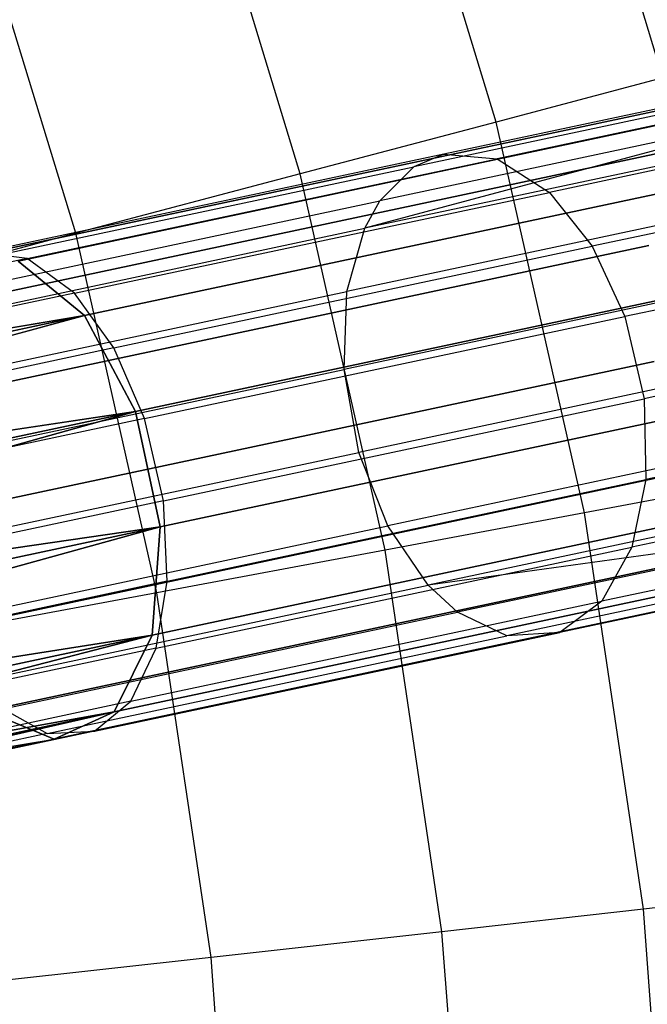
# Model space of a CAD drawing. Extents: x 0.3 to 7.1, y -3.38 to 3.38.
# Tile 305 of 394: x 5.63 to 5.88, y 0.2 to 0.6. Entities that reach past the tile are written whole.
import ezdxf

# ---------------------------------------------------------------- set-up
doc = ezdxf.new("R2010")
doc.units = 0
doc.header["$LTSCALE"] = 2.54
doc.layers.get('0').update_dxf_attribs({"linetype": 'CONTINUOUS'})

# ---------------------------------------------------------------- blocks, each defined once
blk = doc.blocks.new('SINGLES_B_BB_STL')
at = {"color": 0}
for p, q in [((5.89075, 0.58076, 4.06484), (5.84187, 0.74124, 4.06484)), ((5.89075, 0.58076, 4.06484), (5.84187, 0.74124, 4.06484)), ((5.82316, 0.56288, 4.24657), (5.77579, 0.71841, 4.24657)), ((5.82316, 0.56288, 4.24657), (5.77579, 0.71841, 4.24657)), ((5.74364, 0.54183, 4.42306), (5.69803, 0.69155, 4.42306)), ((5.74364, 0.54183, 4.42306), (5.69803, 0.69155, 4.42306)), ((5.65256, 0.51773, 4.59346), (5.60898, 0.66079, 4.59346)), ((5.65256, 0.51773, 4.59346), (5.60898, 0.66079, 4.59346)), ((6.09628, 0.58914, 40.97904), (5.7698, 0.51974, 41.27042)), ((6.09628, 0.58914, 40.97904), (5.7698, 0.51974, 41.27042)), ((5.97499, 0.58659, 41.17936), (5.80193, 0.5498, 41.32149)), ((5.97499, 0.58659, 41.17936), (5.80193, 0.5498, 41.32149)), ((5.99867, 0.58523, 41.20558), (5.82344, 0.54798, 41.34949)), ((5.99867, 0.58523, 41.20558), (5.82344, 0.54798, 41.34949)), ((5.96145, 0.58124, 41.16291), (5.78975, 0.54474, 41.30392)), ((5.96145, 0.58124, 41.16291), (5.78975, 0.54474, 41.30392)), ((5.89075, 0.58076, 4.06484), (5.82316, 0.56288, 4.24657)), ((5.89075, 0.58076, 4.06484), (5.82316, 0.56288, 4.24657)), ((5.95546, 0.57579, 14.73958), (5.6292, 0.50644, 14.48477)), ((5.95546, 0.57579, 14.73958), (5.6292, 0.50644, 14.48477)), ((5.6292, 0.50644, 13.7765), (5.95546, 0.57579, 13.52169)), ((5.6292, 0.50644, 13.7765), (5.95546, 0.57579, 13.52169)), ((5.92351, 0.5749, 14.77521), (5.60247, 0.50666, 14.52447)), ((5.92351, 0.5749, 14.77521), (5.60247, 0.50666, 14.52447)), ((5.60247, 0.50666, 13.7368), (5.92351, 0.5749, 13.48606)), ((5.60247, 0.50666, 13.7368), (5.92351, 0.5749, 13.48606)), ((6.02179, 0.57199, 41.22833), (5.84467, 0.53434, 41.37379)), ((6.02179, 0.57199, 41.22833), (5.84467, 0.53434, 41.37379)), ((5.94592, 0.56704, 41.14212), (5.7698, 0.51974, 41.27042)), ((5.94592, 0.56704, 41.14212), (5.7698, 0.51974, 41.27042)), ((5.94592, 0.56704, 41.14212), (5.77594, 0.53091, 41.28171)), ((5.94592, 0.56704, 41.14212), (5.77594, 0.53091, 41.28171)), ((5.82316, 0.56288, 4.24657), (5.74364, 0.54183, 4.42306)), ((5.82316, 0.56288, 4.24657), (5.74364, 0.54183, 4.42306)), ((6.08653, 0.56295, 40.96447), (5.76257, 0.49409, 41.2536)), ((6.08653, 0.56295, 40.96447), (5.76257, 0.49409, 41.2536)), ((5.85892, 0.40426, 4.24657), (5.82316, 0.56288, 4.24657)), ((5.85892, 0.40426, 4.24657), (5.82316, 0.56288, 4.24657)), ((5.89807, 0.55214, 14.80876), (5.58194, 0.48494, 14.56186)), ((5.89807, 0.55214, 14.80876), (5.58194, 0.48494, 14.56186)), ((5.58194, 0.48494, 13.69941), (5.89807, 0.55214, 13.4525)), ((5.58194, 0.48494, 13.69941), (5.89807, 0.55214, 13.4525)), ((5.98661, 0.55461, 14.71004), (5.65603, 0.48435, 14.45186)), ((5.98661, 0.55461, 14.71004), (5.65603, 0.48435, 14.45186)), ((5.65603, 0.48435, 13.80941), (5.98661, 0.55461, 13.55122)), ((5.65603, 0.48435, 13.80941), (5.98661, 0.55461, 13.55122)), ((5.80193, 0.5498, 41.32149), (5.61372, 0.50979, 41.45138)), ((5.80193, 0.5498, 41.32149), (5.61372, 0.50979, 41.45138)), ((5.63286, 0.50747, 41.48101), (5.82344, 0.54798, 41.34949)), ((5.63286, 0.50747, 41.48101), (5.82344, 0.54798, 41.34949)), ((5.80193, 0.5498, 41.32149), (5.78975, 0.54474, 41.30392)), ((5.80193, 0.5498, 41.32149), (5.78975, 0.54474, 41.30392)), ((5.80193, 0.5498, 41.32149), (5.82344, 0.54798, 41.34949)), ((5.80193, 0.5498, 41.32149), (5.82344, 0.54798, 41.34949)), ((5.82344, 0.54798, 41.34949), (5.84467, 0.53434, 41.37379)), ((5.82344, 0.54798, 41.34949), (5.84467, 0.53434, 41.37379)), ((6.04053, 0.55039, 41.24419), (5.86209, 0.51246, 41.39072)), ((6.04053, 0.55039, 41.24419), (5.86209, 0.51246, 41.39072)), ((5.60302, 0.50505, 41.43278), (5.78975, 0.54474, 41.30392)), ((5.60302, 0.50505, 41.43278), (5.78975, 0.54474, 41.30392)), ((5.77594, 0.53091, 41.28171), (5.78975, 0.54474, 41.30392)), ((5.77594, 0.53091, 41.28171), (5.78975, 0.54474, 41.30392)), ((5.74364, 0.54183, 4.42306), (5.65256, 0.51773, 4.59346)), ((5.74364, 0.54183, 4.42306), (5.65256, 0.51773, 4.59346)), ((5.77806, 0.38915, 4.42306), (5.74364, 0.54183, 4.42306)), ((5.77806, 0.38915, 4.42306), (5.74364, 0.54183, 4.42306)), ((5.65204, 0.4934, 41.50673), (5.84467, 0.53434, 41.37379)), ((5.65204, 0.4934, 41.50673), (5.84467, 0.53434, 41.37379)), ((5.84467, 0.53434, 41.37379), (5.86209, 0.51246, 41.39072)), ((5.84467, 0.53434, 41.37379), (5.86209, 0.51246, 41.39072)), ((5.59108, 0.49162, 41.40928), (5.77594, 0.53091, 41.28171)), ((5.59108, 0.49162, 41.40928), (5.77594, 0.53091, 41.28171)), ((6.08382, 0.53099, 40.95544), (5.76142, 0.46246, 41.24318)), ((6.08382, 0.53099, 40.95544), (5.76142, 0.46246, 41.24318)), ((5.7698, 0.51974, 41.27042), (5.77594, 0.53091, 41.28171)), ((5.7698, 0.51974, 41.27042), (5.77594, 0.53091, 41.28171)), ((5.5859, 0.48065, 41.39734), (5.7698, 0.51974, 41.27042)), ((5.5859, 0.48065, 41.39734), (5.7698, 0.51974, 41.27042)), ((5.76257, 0.49409, 41.2536), (5.7698, 0.51974, 41.27042)), ((5.76257, 0.49409, 41.2536), (5.7698, 0.51974, 41.27042)), ((6.05454, 0.52203, 41.25313), (5.87536, 0.48395, 41.40028)), ((6.05454, 0.52203, 41.25313), (5.87536, 0.48395, 41.40028)), ((5.65256, 0.51773, 4.59346), (5.55036, 0.49068, 4.75698)), ((5.65256, 0.51773, 4.59346), (5.55036, 0.49068, 4.75698)), ((5.68545, 0.37184, 4.59346), (5.65256, 0.51773, 4.59346)), ((5.68545, 0.37184, 4.59346), (5.65256, 0.51773, 4.59346)), ((6.00981, 0.51622, 14.69337), (5.67679, 0.44543, 14.43327)), ((6.00981, 0.51622, 14.69337), (5.67679, 0.44543, 14.43327)), ((5.67679, 0.44543, 13.82799), (6.00981, 0.51622, 13.5679)), ((5.67679, 0.44543, 13.82799), (6.00981, 0.51622, 13.5679)), ((5.88498, 0.51273, 14.83256), (5.57233, 0.44627, 14.58838)), ((5.88498, 0.51273, 14.83256), (5.57233, 0.44627, 14.58838)), ((5.57233, 0.44627, 13.67289), (5.88498, 0.51273, 13.42871)), ((5.57233, 0.44627, 13.67289), (5.88498, 0.51273, 13.42871)), ((5.66804, 0.47121, 41.52464), (5.86209, 0.51246, 41.39072)), ((5.66804, 0.47121, 41.52464), (5.86209, 0.51246, 41.39072)), ((5.86209, 0.51246, 41.39072), (5.87536, 0.48395, 41.40028)), ((5.86209, 0.51246, 41.39072), (5.87536, 0.48395, 41.40028)), ((5.63286, 0.50747, 41.48101), (5.43218, 0.46482, 41.59578)), ((5.63286, 0.50747, 41.48101), (5.43218, 0.46482, 41.59578)), ((5.63286, 0.50747, 41.48101), (5.61372, 0.50979, 41.45138)), ((5.63286, 0.50747, 41.48101), (5.61372, 0.50979, 41.45138)), ((5.65204, 0.4934, 41.50673), (5.63286, 0.50747, 41.48101)), ((5.65204, 0.4934, 41.50673), (5.63286, 0.50747, 41.48101)), ((5.6292, 0.50644, 14.48477), (5.65603, 0.48435, 14.45186)), ((5.6292, 0.50644, 14.48477), (5.65603, 0.48435, 14.45186)), ((5.65603, 0.48435, 13.80941), (5.6292, 0.50644, 13.7765)), ((5.65603, 0.48435, 13.80941), (5.6292, 0.50644, 13.7765)), ((6.08947, 0.49732, 40.954), (5.76732, 0.42884, 41.24152)), ((6.08947, 0.49732, 40.954), (5.76732, 0.42884, 41.24152)), ((5.65204, 0.4934, 41.50673), (5.4492, 0.45028, 41.62273)), ((5.65204, 0.4934, 41.50673), (5.4492, 0.45028, 41.62273)), ((5.58008, 0.4553, 41.37954), (5.76257, 0.49409, 41.2536)), ((5.58008, 0.4553, 41.37954), (5.76257, 0.49409, 41.2536)), ((5.66804, 0.47121, 41.52464), (5.65204, 0.4934, 41.50673)), ((5.66804, 0.47121, 41.52464), (5.65204, 0.4934, 41.50673)), ((5.76142, 0.46246, 41.24318), (5.76257, 0.49409, 41.2536)), ((5.76142, 0.46246, 41.24318), (5.76257, 0.49409, 41.2536)), ((6.06237, 0.48871, 41.25397), (5.88312, 0.45061, 41.40117)), ((6.06237, 0.48871, 41.25397), (5.88312, 0.45061, 41.40117)), ((5.65603, 0.48435, 14.45186), (5.28233, 0.42126, 14.26016)), ((5.65603, 0.48435, 14.45186), (5.28233, 0.42126, 14.26016)), ((5.28233, 0.42126, 14.0011), (5.65603, 0.48435, 13.80941)), ((5.28233, 0.42126, 14.0011), (5.65603, 0.48435, 13.80941)), ((5.65603, 0.48435, 14.45186), (5.29317, 0.40722, 14.24384)), ((5.65603, 0.48435, 14.45186), (5.29317, 0.40722, 14.24384)), ((5.29317, 0.40722, 14.01743), (5.65603, 0.48435, 13.80941)), ((5.29317, 0.40722, 14.01743), (5.65603, 0.48435, 13.80941)), ((5.65603, 0.48435, 14.45186), (5.30301, 0.38903, 14.23145)), ((5.65603, 0.48435, 14.45186), (5.30301, 0.38903, 14.23145)), ((5.30301, 0.38903, 14.02982), (5.65603, 0.48435, 13.80941)), ((5.30301, 0.38903, 14.02982), (5.65603, 0.48435, 13.80941)), ((5.65603, 0.48435, 14.45186), (5.67679, 0.44543, 14.43327)), ((5.65603, 0.48435, 14.45186), (5.67679, 0.44543, 14.43327)), ((5.67679, 0.44543, 13.82799), (5.65603, 0.48435, 13.80941)), ((5.67679, 0.44543, 13.82799), (5.65603, 0.48435, 13.80941)), ((5.6805, 0.44253, 41.53476), (5.87536, 0.48395, 41.40028)), ((5.6805, 0.44253, 41.53476), (5.87536, 0.48395, 41.40028)), ((5.87536, 0.48395, 41.40028), (5.88312, 0.45061, 41.40117)), ((5.87536, 0.48395, 41.40028), (5.88312, 0.45061, 41.40117)), ((5.66804, 0.47121, 41.52464), (5.46369, 0.42778, 41.64151)), ((5.66804, 0.47121, 41.52464), (5.46369, 0.42778, 41.64151)), ((5.6805, 0.44253, 41.53476), (5.66804, 0.47121, 41.52464)), ((5.6805, 0.44253, 41.53476), (5.66804, 0.47121, 41.52464)), ((6.01976, 0.4694, 14.69337), (5.68674, 0.39862, 14.43327)), ((6.01976, 0.4694, 14.69337), (5.68674, 0.39862, 14.43327)), ((5.68674, 0.39862, 13.82799), (6.01976, 0.4694, 13.5679)), ((5.68674, 0.39862, 13.82799), (6.01976, 0.4694, 13.5679)), ((6.10235, 0.46771, 40.96026), (5.77912, 0.399, 41.24875)), ((6.10235, 0.46771, 40.96026), (5.77912, 0.399, 41.24875)), ((5.57584, 0.39951, 14.59795), (5.88723, 0.4657, 14.84115)), ((5.57584, 0.39951, 14.59795), (5.88723, 0.4657, 14.84115)), ((5.88723, 0.4657, 13.42012), (5.57584, 0.39951, 13.66332)), ((5.88723, 0.4657, 13.42012), (5.57584, 0.39951, 13.66332)), ((5.57982, 0.42386, 41.36851), (5.76142, 0.46246, 41.24318)), ((5.57982, 0.42386, 41.36851), (5.76142, 0.46246, 41.24318)), ((5.76732, 0.42884, 41.24152), (5.76142, 0.46246, 41.24318)), ((5.76732, 0.42884, 41.24152), (5.76142, 0.46246, 41.24318)), ((6.06244, 0.45578, 41.24621), (5.88384, 0.41781, 41.39288)), ((6.06244, 0.45578, 41.24621), (5.88384, 0.41781, 41.39288)), ((5.68819, 0.40918, 41.53571), (5.88312, 0.45061, 41.40117)), ((5.68819, 0.40918, 41.53571), (5.88312, 0.45061, 41.40117)), ((5.88312, 0.45061, 41.40117), (5.88384, 0.41781, 41.39288)), ((5.88312, 0.45061, 41.40117), (5.88384, 0.41781, 41.39288)), ((5.67679, 0.44543, 14.43327), (5.30301, 0.38903, 14.23145)), ((5.67679, 0.44543, 14.43327), (5.30301, 0.38903, 14.23145)), ((5.30301, 0.38903, 14.02982), (5.67679, 0.44543, 13.82799)), ((5.30301, 0.38903, 14.02982), (5.67679, 0.44543, 13.82799)), ((5.67679, 0.44543, 14.43327), (5.31126, 0.36774, 14.22372)), ((5.67679, 0.44543, 14.43327), (5.31126, 0.36774, 14.22372)), ((5.31126, 0.36774, 14.03755), (5.67679, 0.44543, 13.82799)), ((5.31126, 0.36774, 14.03755), (5.67679, 0.44543, 13.82799)), ((5.67679, 0.44543, 14.43327), (5.31745, 0.34459, 14.22109)), ((5.67679, 0.44543, 14.43327), (5.31745, 0.34459, 14.22109)), ((5.31745, 0.34459, 14.04018), (5.67679, 0.44543, 13.82799)), ((5.31745, 0.34459, 14.04018), (5.67679, 0.44543, 13.82799)), ((5.67679, 0.44543, 14.43327), (5.68674, 0.39862, 14.43327)), ((5.67679, 0.44543, 14.43327), (5.68674, 0.39862, 14.43327)), ((5.68674, 0.39862, 13.82799), (5.67679, 0.44543, 13.82799)), ((5.68674, 0.39862, 13.82799), (5.67679, 0.44543, 13.82799)), ((6.12104, 0.44416, 40.97328), (5.79556, 0.37497, 41.26377)), ((6.12104, 0.44416, 40.97328), (5.79556, 0.37497, 41.26377)), ((5.6805, 0.44253, 41.53476), (5.47531, 0.39891, 41.65211)), ((5.6805, 0.44253, 41.53476), (5.47531, 0.39891, 41.65211)), ((5.68819, 0.40918, 41.53571), (5.6805, 0.44253, 41.53476)), ((5.68819, 0.40918, 41.53571), (5.6805, 0.44253, 41.53476)), ((5.58586, 0.39027, 41.36676), (5.76732, 0.42884, 41.24152)), ((5.58586, 0.39027, 41.36676), (5.76732, 0.42884, 41.24152)), ((5.77912, 0.399, 41.24875), (5.76732, 0.42884, 41.24152)), ((5.77912, 0.399, 41.24875), (5.76732, 0.42884, 41.24152)), ((6.05549, 0.42808, 41.23182), (5.87808, 0.39037, 41.37751)), ((6.05549, 0.42808, 41.23182), (5.87808, 0.39037, 41.37751)), ((6.01418, 0.42489, 14.71004), (5.6836, 0.35462, 14.45186)), ((6.01418, 0.42489, 14.71004), (5.6836, 0.35462, 14.45186)), ((5.6836, 0.35462, 13.80941), (6.01418, 0.42489, 13.55122)), ((5.6836, 0.35462, 13.80941), (6.01418, 0.42489, 13.55122)), ((5.90431, 0.42182, 14.83256), (5.59166, 0.35536, 14.58838)), ((5.90431, 0.42182, 14.83256), (5.59166, 0.35536, 14.58838)), ((5.59166, 0.35536, 13.67289), (5.90431, 0.42182, 13.42871)), ((5.59166, 0.35536, 13.67289), (5.90431, 0.42182, 13.42871)), ((5.6896, 0.37653, 41.52693), (5.88384, 0.41781, 41.39288)), ((5.6896, 0.37653, 41.52693), (5.88384, 0.41781, 41.39288)), ((5.92765, 0.41711, 4.06484), (5.85892, 0.40426, 4.24657)), ((5.92765, 0.41711, 4.06484), (5.85892, 0.40426, 4.24657)), ((5.88384, 0.41781, 41.39288), (5.87808, 0.39037, 41.37751)), ((5.88384, 0.41781, 41.39288), (5.87808, 0.39037, 41.37751)), ((5.68819, 0.40918, 41.53571), (5.48291, 0.36555, 41.6531)), ((5.68819, 0.40918, 41.53571), (5.48291, 0.36555, 41.6531)), ((5.6896, 0.37653, 41.52693), (5.68819, 0.40918, 41.53571)), ((5.6896, 0.37653, 41.52693), (5.68819, 0.40918, 41.53571)), ((5.85892, 0.40426, 4.24657), (5.77806, 0.38915, 4.42306)), ((5.85892, 0.40426, 4.24657), (5.77806, 0.38915, 4.42306)), ((5.88288, 0.24345, 4.24657), (5.85892, 0.40426, 4.24657)), ((5.88288, 0.24345, 4.24657), (5.85892, 0.40426, 4.24657)), ((6.04169, 0.40577, 41.21104), (5.866, 0.36842, 41.35532)), ((6.04169, 0.40577, 41.21104), (5.866, 0.36842, 41.35532)), ((5.97703, 0.40005, 41.13721), (5.79556, 0.37497, 41.26377)), ((5.97703, 0.40005, 41.13721), (5.79556, 0.37497, 41.26377)), ((5.97703, 0.40005, 41.13721), (5.80746, 0.36401, 41.27646)), ((5.97703, 0.40005, 41.13721), (5.80746, 0.36401, 41.27646)), ((5.68674, 0.39862, 14.43327), (5.31745, 0.34459, 14.22109)), ((5.68674, 0.39862, 14.43327), (5.31745, 0.34459, 14.22109)), ((5.31745, 0.34459, 14.04018), (5.68674, 0.39862, 13.82799)), ((5.31745, 0.34459, 14.04018), (5.68674, 0.39862, 13.82799)), ((5.68674, 0.39862, 14.43327), (5.32121, 0.32092, 14.22372)), ((5.68674, 0.39862, 14.43327), (5.32121, 0.32092, 14.22372)), ((5.32121, 0.32092, 14.03755), (5.68674, 0.39862, 13.82799)), ((5.32121, 0.32092, 14.03755), (5.68674, 0.39862, 13.82799)), ((5.68674, 0.39862, 14.43327), (5.32233, 0.29811, 14.23145)), ((5.68674, 0.39862, 14.43327), (5.32233, 0.29811, 14.23145)), ((5.32233, 0.29811, 14.02982), (5.68674, 0.39862, 13.82799)), ((5.32233, 0.29811, 14.02982), (5.68674, 0.39862, 13.82799)), ((5.59704, 0.3603, 41.3744), (5.77912, 0.399, 41.24875)), ((5.59704, 0.3603, 41.3744), (5.77912, 0.399, 41.24875)), ((5.68674, 0.39862, 14.43327), (5.6836, 0.35462, 14.45186)), ((5.68674, 0.39862, 14.43327), (5.6836, 0.35462, 14.45186)), ((5.6836, 0.35462, 13.80941), (5.68674, 0.39862, 13.82799)), ((5.6836, 0.35462, 13.80941), (5.68674, 0.39862, 13.82799)), ((5.79556, 0.37497, 41.26377), (5.77912, 0.399, 41.24875)), ((5.79556, 0.37497, 41.26377), (5.77912, 0.399, 41.24875)), ((5.99434, 0.39287, 14.73958), (5.66808, 0.32353, 14.48477)), ((5.99434, 0.39287, 14.73958), (5.66808, 0.32353, 14.48477)), ((5.66808, 0.32353, 13.7765), (5.99434, 0.39287, 13.52169)), ((5.66808, 0.32353, 13.7765), (5.99434, 0.39287, 13.52169)), ((6.0226, 0.3927, 41.18653), (5.84895, 0.35579, 41.32915)), ((6.0226, 0.3927, 41.18653), (5.84895, 0.35579, 41.32915)), ((5.9323, 0.39114, 14.80876), (5.61616, 0.32394, 14.56186)), ((5.9323, 0.39114, 14.80876), (5.61616, 0.32394, 14.56186)), ((5.61616, 0.32394, 13.69941), (5.9323, 0.39114, 13.4525)), ((5.61616, 0.32394, 13.69941), (5.9323, 0.39114, 13.4525)), ((5.68514, 0.34936, 41.51067), (5.87808, 0.39037, 41.37751)), ((5.68514, 0.34936, 41.51067), (5.87808, 0.39037, 41.37751)), ((5.77806, 0.38915, 4.42306), (5.68545, 0.37184, 4.59346)), ((5.77806, 0.38915, 4.42306), (5.68545, 0.37184, 4.59346)), ((5.80112, 0.23434, 4.42306), (5.77806, 0.38915, 4.42306)), ((5.80112, 0.23434, 4.42306), (5.77806, 0.38915, 4.42306)), ((5.99885, 0.39082, 41.15946), (5.82743, 0.35438, 41.30023)), ((5.99885, 0.39082, 41.15946), (5.82743, 0.35438, 41.30023)), ((5.87808, 0.39037, 41.37751), (5.866, 0.36842, 41.35532)), ((5.87808, 0.39037, 41.37751), (5.866, 0.36842, 41.35532)), ((5.96479, 0.38069, 14.77521), (5.64375, 0.31245, 14.52447)), ((5.96479, 0.38069, 14.77521), (5.64375, 0.31245, 14.52447)), ((5.64375, 0.31245, 13.7368), (5.96479, 0.38069, 13.48606)), ((5.64375, 0.31245, 13.7368), (5.96479, 0.38069, 13.48606)), ((5.6896, 0.37653, 41.52693), (5.48507, 0.33305, 41.6439)), ((5.6896, 0.37653, 41.52693), (5.48507, 0.33305, 41.6439)), ((5.68514, 0.34936, 41.51067), (5.6896, 0.37653, 41.52693)), ((5.68514, 0.34936, 41.51067), (5.6896, 0.37653, 41.52693)), ((5.68545, 0.37184, 4.59346), (5.58153, 0.35241, 4.75698)), ((5.68545, 0.37184, 4.59346), (5.58153, 0.35241, 4.75698)), ((5.61221, 0.336, 41.3903), (5.79556, 0.37497, 41.26377)), ((5.61221, 0.336, 41.3903), (5.79556, 0.37497, 41.26377)), ((5.70748, 0.22392, 4.59346), (5.68545, 0.37184, 4.59346)), ((5.70748, 0.22392, 4.59346), (5.68545, 0.37184, 4.59346)), ((5.80746, 0.36401, 41.27646), (5.79556, 0.37497, 41.26377)), ((5.80746, 0.36401, 41.27646), (5.79556, 0.37497, 41.26377)), ((5.67493, 0.32781, 41.48718), (5.866, 0.36842, 41.35532)), ((5.67493, 0.32781, 41.48718), (5.866, 0.36842, 41.35532)), ((5.866, 0.36842, 41.35532), (5.84895, 0.35579, 41.32915)), ((5.866, 0.36842, 41.35532), (5.84895, 0.35579, 41.32915)), ((5.62304, 0.32481, 41.40373), (5.80746, 0.36401, 41.27646)), ((5.62304, 0.32481, 41.40373), (5.80746, 0.36401, 41.27646)), ((5.82743, 0.35438, 41.30023), (5.80746, 0.36401, 41.27646)), ((5.82743, 0.35438, 41.30023), (5.80746, 0.36401, 41.27646)), ((5.66009, 0.31565, 41.45948), (5.84895, 0.35579, 41.32915)), ((5.66009, 0.31565, 41.45948), (5.84895, 0.35579, 41.32915)), ((5.84895, 0.35579, 41.32915), (5.82743, 0.35438, 41.30023)), ((5.84895, 0.35579, 41.32915), (5.82743, 0.35438, 41.30023)), ((5.6836, 0.35462, 14.45186), (5.31655, 0.26026, 14.26016)), ((5.6836, 0.35462, 14.45186), (5.31655, 0.26026, 14.26016)), ((5.31655, 0.26026, 14.0011), (5.6836, 0.35462, 13.80941)), ((5.31655, 0.26026, 14.0011), (5.6836, 0.35462, 13.80941)), ((5.6836, 0.35462, 14.45186), (5.32075, 0.27749, 14.24384)), ((5.6836, 0.35462, 14.45186), (5.32075, 0.27749, 14.24384)), ((5.32075, 0.27749, 14.01743), (5.6836, 0.35462, 13.80941)), ((5.32075, 0.27749, 14.01743), (5.6836, 0.35462, 13.80941)), ((5.6836, 0.35462, 14.45186), (5.32233, 0.29811, 14.23145)), ((5.6836, 0.35462, 14.45186), (5.32233, 0.29811, 14.23145)), ((5.32233, 0.29811, 14.02982), (5.6836, 0.35462, 13.80941)), ((5.32233, 0.29811, 14.02982), (5.6836, 0.35462, 13.80941)), ((5.64101, 0.31476, 41.42888), (5.82743, 0.35438, 41.30023)), ((5.64101, 0.31476, 41.42888), (5.82743, 0.35438, 41.30023)), ((5.6836, 0.35462, 14.45186), (5.66808, 0.32353, 14.48477)), ((5.6836, 0.35462, 14.45186), (5.66808, 0.32353, 14.48477)), ((5.66808, 0.32353, 13.7765), (5.6836, 0.35462, 13.80941)), ((5.66808, 0.32353, 13.7765), (5.6836, 0.35462, 13.80941)), ((5.68514, 0.34936, 41.51067), (5.48197, 0.30617, 41.62686)), ((5.68514, 0.34936, 41.51067), (5.48197, 0.30617, 41.62686)), ((5.67493, 0.32781, 41.48718), (5.68514, 0.34936, 41.51067)), ((5.67493, 0.32781, 41.48718), (5.68514, 0.34936, 41.51067)), ((5.67493, 0.32781, 41.48718), (5.47373, 0.28504, 41.60224)), ((5.67493, 0.32781, 41.48718), (5.47373, 0.28504, 41.60224)), ((5.66009, 0.31565, 41.45948), (5.67493, 0.32781, 41.48718)), ((5.66009, 0.31565, 41.45948), (5.67493, 0.32781, 41.48718)), ((5.64375, 0.31245, 14.52447), (5.61616, 0.32394, 14.56186)), ((5.64375, 0.31245, 14.52447), (5.61616, 0.32394, 14.56186)), ((5.61616, 0.32394, 13.69941), (5.64375, 0.31245, 13.7368)), ((5.61616, 0.32394, 13.69941), (5.64375, 0.31245, 13.7368)), ((5.62304, 0.32481, 41.40373), (5.64101, 0.31476, 41.42888)), ((5.62304, 0.32481, 41.40373), (5.64101, 0.31476, 41.42888)), ((5.66808, 0.32353, 14.48477), (5.30141, 0.23969, 14.30065)), ((5.66808, 0.32353, 14.48477), (5.30141, 0.23969, 14.30065)), ((5.30141, 0.23969, 13.96062), (5.66808, 0.32353, 13.7765)), ((5.30141, 0.23969, 13.96062), (5.66808, 0.32353, 13.7765)), ((5.66808, 0.32353, 14.48477), (5.30998, 0.24741, 14.27947)), ((5.66808, 0.32353, 14.48477), (5.30998, 0.24741, 14.27947)), ((5.30998, 0.24741, 13.9818), (5.66808, 0.32353, 13.7765)), ((5.30998, 0.24741, 13.9818), (5.66808, 0.32353, 13.7765)), ((5.66808, 0.32353, 14.48477), (5.31655, 0.26026, 14.26016)), ((5.66808, 0.32353, 14.48477), (5.31655, 0.26026, 14.26016)), ((5.31655, 0.26026, 14.0011), (5.66808, 0.32353, 13.7765)), ((5.31655, 0.26026, 14.0011), (5.66808, 0.32353, 13.7765)), ((5.66808, 0.32353, 14.48477), (5.64375, 0.31245, 14.52447)), ((5.66808, 0.32353, 14.48477), (5.64375, 0.31245, 14.52447)), ((5.64375, 0.31245, 13.7368), (5.66808, 0.32353, 13.7765)), ((5.64375, 0.31245, 13.7368), (5.66808, 0.32353, 13.7765)), ((5.66009, 0.31565, 41.45948), (5.46121, 0.27337, 41.57321)), ((5.66009, 0.31565, 41.45948), (5.46121, 0.27337, 41.57321)), ((5.64101, 0.31476, 41.42888), (5.66009, 0.31565, 41.45948)), ((5.64101, 0.31476, 41.42888), (5.66009, 0.31565, 41.45948)), ((5.26917, 0.25019, 14.36293), (5.64375, 0.31245, 14.52447)), ((5.26917, 0.25019, 14.36293), (5.64375, 0.31245, 14.52447)), ((5.2804, 0.24112, 14.34362), (5.64375, 0.31245, 14.52447)), ((5.2804, 0.24112, 14.34362), (5.64375, 0.31245, 14.52447)), ((5.2804, 0.24112, 13.91764), (5.64375, 0.31245, 13.7368)), ((5.2804, 0.24112, 13.91764), (5.64375, 0.31245, 13.7368)), ((5.64375, 0.31245, 14.52447), (5.29136, 0.23755, 14.32245)), ((5.64375, 0.31245, 14.52447), (5.29136, 0.23755, 14.32245)), ((5.29136, 0.23755, 13.93882), (5.64375, 0.31245, 13.7368)), ((5.29136, 0.23755, 13.93882), (5.64375, 0.31245, 13.7368)), ((5.64375, 0.31245, 14.52447), (5.30141, 0.23969, 14.30065)), ((5.64375, 0.31245, 14.52447), (5.30141, 0.23969, 14.30065)), ((5.30141, 0.23969, 13.96062), (5.64375, 0.31245, 13.7368)), ((5.30141, 0.23969, 13.96062), (5.64375, 0.31245, 13.7368)), ((5.64101, 0.31476, 41.42888), (5.44471, 0.27303, 41.54115)), ((5.64101, 0.31476, 41.42888), (5.44471, 0.27303, 41.54115)), ((5.95236, 0.25118, 4.06484), (5.88288, 0.24345, 4.24657)), ((5.95236, 0.25118, 4.06484), (5.88288, 0.24345, 4.24657)), ((5.88288, 0.24345, 4.24657), (5.80112, 0.23434, 4.42306)), ((5.88288, 0.24345, 4.24657), (5.80112, 0.23434, 4.42306)), ((5.89488, 0.0813, 4.24657), (5.88288, 0.24345, 4.24657)), ((5.89488, 0.0813, 4.24657), (5.88288, 0.24345, 4.24657)), ((5.80112, 0.23434, 4.42306), (5.70748, 0.22392, 4.59346)), ((5.80112, 0.23434, 4.42306), (5.70748, 0.22392, 4.59346)), ((5.81268, 0.07826, 4.42306), (5.80112, 0.23434, 4.42306)), ((5.81268, 0.07826, 4.42306), (5.80112, 0.23434, 4.42306)), ((5.70748, 0.22392, 4.59346), (5.60241, 0.21222, 4.75698)), ((5.70748, 0.22392, 4.59346), (5.60241, 0.21222, 4.75698)), ((5.71853, 0.07478, 4.59346), (5.70748, 0.22392, 4.59346)), ((5.71853, 0.07478, 4.59346), (5.70748, 0.22392, 4.59346))]:
    blk.add_line(p, q, dxfattribs=at)

msp = doc.modelspace()

# ---------------------------------------------------------------- block references
at = {"color": 0}
msp.add_blockref('SINGLES_B_BB_STL', (0, 0), dxfattribs=at)

doc.saveas('drawing.dxf')
